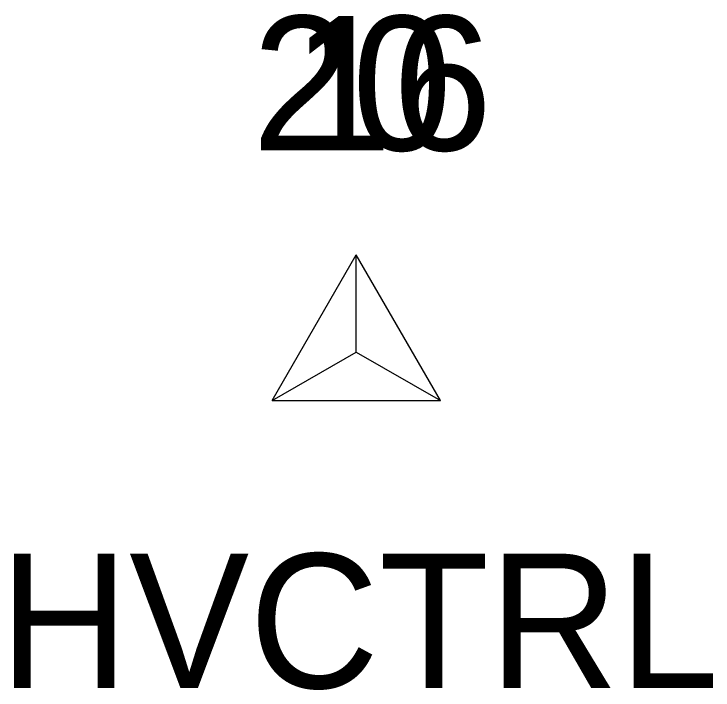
# Model space of a CAD drawing. Extents: x 1678863 to 1683592, y 407783 to 418211.
# Drawn here: x 1683398.81 to 1683409.2, y 418200.79 to 418210.85 of the extents above; entities that cross this region are included whole.
import ezdxf

# ---------------------------------------------------------------- set-up
doc = ezdxf.new("R2010")
doc.units = 0
for name, color, linetype in [('C_A', 7, 'Continuous'), ('C_I', 7, 'Continuous'), ('CPSM', 7, 'Continuous')]:
    doc.layers.add(name, color=color, linetype=linetype)

msp = doc.modelspace()

# ---------------------------------------------------------------- linework, layer by layer
at = {"layer": 'CPSM'}
for p, q in [((1683402.65, 418205.099), (1683403.9, 418207.264)), ((1683402.65, 418205.099), (1683403.9, 418207.264)), ((1683402.65, 418205.099), (1683403.9, 418207.264)), ((1683402.65, 418205.099), (1683403.9, 418207.264)), ((1683405.15, 418205.099), (1683403.9, 418207.264)), ((1683403.9, 418205.82), (1683403.9, 418207.264)), ((1683405.15, 418205.099), (1683403.9, 418207.264)), ((1683403.9, 418205.82), (1683403.9, 418207.264)), ((1683405.15, 418205.099), (1683403.9, 418207.264)), ((1683403.9, 418205.82), (1683403.9, 418207.264)), ((1683405.15, 418205.099), (1683403.9, 418207.264)), ((1683403.9, 418205.82), (1683403.9, 418207.264)), ((1683402.65, 418205.099), (1683403.9, 418205.82)), ((1683402.65, 418205.099), (1683403.9, 418205.82)), ((1683402.65, 418205.099), (1683403.9, 418205.82)), ((1683402.65, 418205.099), (1683403.9, 418205.82)), ((1683403.9, 418205.82), (1683403.9, 418205.82)), ((1683403.9, 418205.82), (1683405.15, 418205.099)), ((1683403.9, 418205.82), (1683403.9, 418205.82)), ((1683403.9, 418205.82), (1683405.15, 418205.099)), ((1683403.9, 418205.82), (1683403.9, 418205.82)), ((1683403.9, 418205.82), (1683405.15, 418205.099)), ((1683403.9, 418205.82), (1683403.9, 418205.82)), ((1683403.9, 418205.82), (1683405.15, 418205.099)), ((1683402.65, 418205.099), (1683405.15, 418205.099)), ((1683402.65, 418205.099), (1683405.15, 418205.099)), ((1683402.65, 418205.099), (1683405.15, 418205.099)), ((1683402.65, 418205.099), (1683405.15, 418205.099))]:
    msp.add_line(p, q, dxfattribs=at)

# ---------------------------------------------------------------- texts
at = {"layer": 'C_A'}
msp.add_text('HVCTRL', height=2, dxfattribs=at).set_placement((1683398.593, 418200.82))
msp.add_text('HVCTRL', height=2, dxfattribs=at).set_placement((1683398.593, 418200.82))
msp.add_text('HVCTRL', height=2, dxfattribs=at).set_placement((1683398.593, 418200.82))
msp.add_text('HVCTRL', height=2, dxfattribs=at).set_placement((1683398.593, 418200.82))
at = {"layer": 'C_I'}
for s, p in [('20', (1683402.349, 418208.82)), ('20', (1683402.349, 418208.82)), ('16', (1683402.947, 418208.82)), ('16', (1683402.947, 418208.82))]:
    msp.add_text(s, height=2, dxfattribs=at).set_placement(p)

doc.saveas('drawing.dxf')
